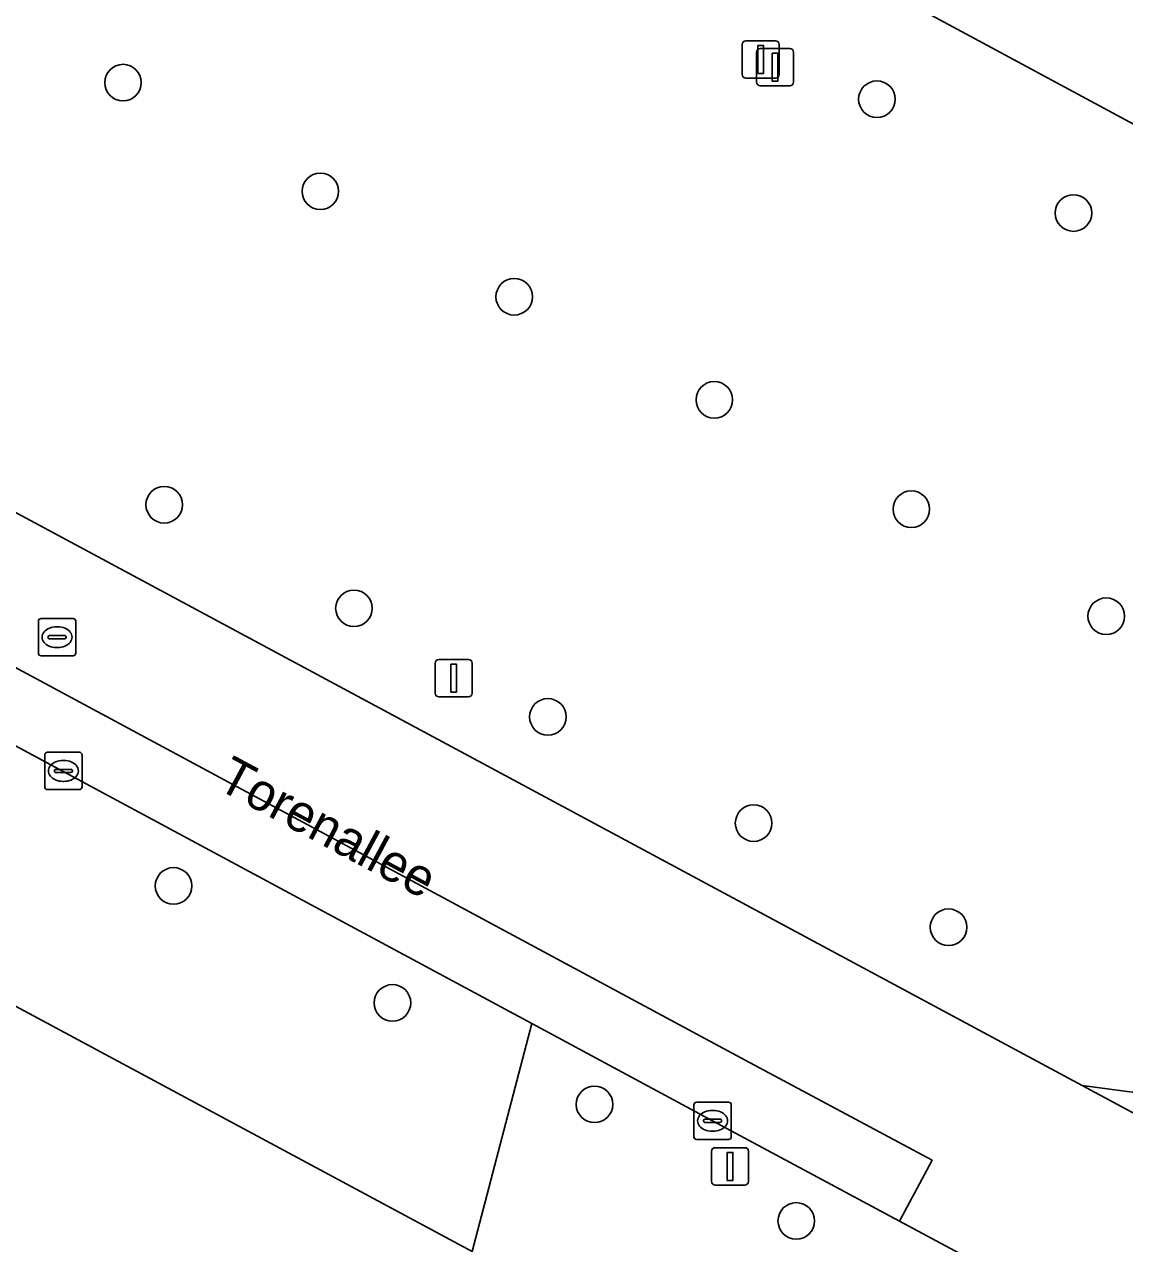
# Model space of a CAD drawing. Extents: x 159489 to 160304, y 383825 to 384531.
# Drawn here: x 159827.25 to 159856.68, y 384140.34 to 384172.94 of the extents above; entities that cross this region are included whole.
import ezdxf

# ---------------------------------------------------------------- set-up
doc = ezdxf.new("R2010")
doc.units = 0
for name, color, linetype in [('IMGEO_Boom', 7, 'Continuous'), ('IMGEO_Groenvoorziening', 7, 'Continuous'), ('IMGEO_Kolk', 7, 'Continuous'), ('IMGEO_Lichtmast', 7, 'Continuous'), ('IMGEO_Openbare_ruimte_label', 7, 'Continuous'), ('IMGEO_Pand', 7, 'Continuous'), ('IMGEO_Parkeervlak_gesloten', 7, 'Continuous'), ('IMGEO_Rijbaan_lokaal_gesloten', 7, 'Continuous'), ('IMGEO_Rioolput', 7, 'Continuous'), ('IMGEO_Voetgangersgebied_gesloten', 7, 'Continuous'), ('IMGEO_Voetpad_open', 7, 'Continuous')]:
    doc.layers.add(name, color=color, linetype=linetype)

msp = doc.modelspace()

# ---------------------------------------------------------------- linework, layer by layer
at = {"layer": 'IMGEO_Boom'}
for centre in [(159829.887, 384171.386), (159850.05, 384170.943), (159835.164, 384168.48), (159855.308, 384167.898), (159840.349, 384165.658), (159845.701, 384162.903), (159830.989, 384160.097), (159850.971, 384159.979), (159836.063, 384157.328), (159856.184, 384157.117), (159841.25, 384154.425), (159846.752, 384151.583), (159831.238, 384149.905), (159851.966, 384148.8), (159837.094, 384146.777), (159842.497, 384144.063), (159847.893, 384140.946)]:
    msp.add_circle(centre, 0.489, dxfattribs=at)
at = {"layer": 'IMGEO_Groenvoorziening'}
for points in [[(159769.966, 384216.295), (159764.813, 384206.538), (159759.321, 384196.257), (159855.536, 384144.567), (159864.468, 384143.379), (159873.563, 384160.232)], [(159873.122, 384161.552), (159828.032, 384185.836)], [(159864.468, 384143.379), (159855.536, 384144.567), (159861.705, 384141.252), (159862.337, 384140.91)]]:
    msp.add_lwpolyline(points, dxfattribs=at)
at = {"layer": 'IMGEO_Kolk'}
for p, q in [((159827.792, 384152.553), (159827.792, 384153.405)), ((159827.867, 384153.479), (159828.719, 384153.479)), ((159828.793, 384153.405), (159828.793, 384152.553)), ((159828.051, 384152.973), (159828.051, 384152.985)), ((159828.094, 384153.022), (159828.492, 384153.022)), ((159828.28, 384153.259), (159828.305, 384153.259)), ((159828.535, 384152.985), (159828.535, 384152.973)), ((159828.489, 384152.936), (159828.091, 384152.936)), ((159828.303, 384152.699), (159828.278, 384152.699)), ((159828.719, 384152.479), (159827.867, 384152.479)), ((159845.155, 384143.196), (159845.155, 384144.048)), ((159845.23, 384144.122), (159846.082, 384144.122)), ((159845.643, 384143.902), (159845.668, 384143.902)), ((159846.156, 384144.048), (159846.156, 384143.196)), ((159845.414, 384143.616), (159845.414, 384143.628)), ((159845.852, 384143.579), (159845.454, 384143.579)), ((159845.457, 384143.665), (159845.855, 384143.665)), ((159845.898, 384143.628), (159845.898, 384143.616)), ((159845.666, 384143.342), (159845.641, 384143.342)), ((159846.082, 384143.122), (159845.23, 384143.122))]:
    msp.add_line(p, q, dxfattribs=at)
for points in [[(159827.792, 384152.553), (159827.792, 384153.405)], [(159827.867, 384153.479), (159828.719, 384153.479)], [(159828.793, 384153.405), (159828.793, 384152.553)], [(159828.719, 384152.479), (159827.867, 384152.479)], [(159845.155, 384143.196), (159845.155, 384144.048)], [(159845.23, 384144.122), (159846.082, 384144.122)], [(159846.156, 384144.048), (159846.156, 384143.196)], [(159846.082, 384143.122), (159845.23, 384143.122)]]:
    msp.add_lwpolyline(points, dxfattribs=at)
for centre, radius, start, end in [((159827.869, 384153.403), 0.0765, 91.552, 178.448), ((159827.869, 384153.403), 0.0765, 91.552, 178.448), ((159828.717, 384153.403), 0.0765, 1.552, 88.448), ((159828.717, 384153.403), 0.0765, 1.552, 88.448), ((159828.091, 384152.982), 0.0403, 85.8775, 175.7526), ((159828.088, 384152.972), 0.0366, 178.938, 274.7102), ((159828.492, 384152.979), 0.043, 264.8664, 352.4533), ((159828.496, 384152.984), 0.0386, 1.7309, 96.639), ((159827.869, 384152.555), 0.0765, 181.552, 268.448), ((159827.869, 384152.555), 0.0765, 181.552, 268.448), ((159828.717, 384152.555), 0.0765, 271.552, 358.448), ((159828.717, 384152.555), 0.0765, 271.552, 358.448), ((159845.232, 384144.046), 0.0765, 91.552, 178.448), ((159845.232, 384144.046), 0.0765, 91.552, 178.448), ((159846.08, 384144.046), 0.0765, 1.552, 88.448), ((159846.08, 384144.046), 0.0765, 1.552, 88.448), ((159845.454, 384143.625), 0.0403, 85.8775, 175.7526), ((159845.451, 384143.615), 0.0366, 178.938, 274.7102), ((159845.855, 384143.622), 0.043, 264.8664, 352.4533), ((159845.859, 384143.627), 0.0386, 1.7309, 96.639), ((159845.232, 384143.198), 0.0765, 181.552, 268.448), ((159845.232, 384143.198), 0.0765, 181.552, 268.448), ((159846.08, 384143.198), 0.0765, 271.552, 358.448), ((159846.08, 384143.198), 0.0765, 271.552, 358.448)]:
    msp.add_arc(centre, radius, start, end, dxfattribs=at)
for centre, major_axis, ratio, start_param, end_param in [((159828.279, 384152.979), (-0.387, 0.002), 0.722429, 4.712389, 7.853982), ((159828.304, 384152.979), (-0.39, 0.002), 0.717154, 1.570796, 4.712389), ((159845.642, 384143.622), (-0.387, 0.002), 0.722429, 4.712389, 7.853982), ((159845.667, 384143.622), (-0.39, 0.002), 0.717154, 1.570796, 4.712389)]:
    msp.add_ellipse(centre, major_axis=major_axis, ratio=ratio, start_param=start_param, end_param=end_param, dxfattribs=at)
at = {"layer": 'IMGEO_Lichtmast'}
for p, q in [((159846.448, 384171.605), (159846.448, 384172.405)), ((159846.448, 384172.405), (159846.448, 384171.605)), ((159846.548, 384172.505), (159847.338, 384172.505)), ((159847.338, 384172.505), (159846.548, 384172.505)), ((159846.932, 384172.301), (159847.722, 384172.301)), ((159847.722, 384172.301), (159846.932, 384172.301)), ((159847.438, 384172.405), (159847.438, 384171.605)), ((159847.438, 384171.605), (159847.438, 384172.405)), ((159846.832, 384171.401), (159846.832, 384172.201)), ((159846.832, 384172.201), (159846.832, 384171.401)), ((159847.822, 384172.201), (159847.822, 384171.401)), ((159847.822, 384171.401), (159847.822, 384172.201)), ((159847.338, 384171.505), (159846.548, 384171.505)), ((159846.548, 384171.505), (159847.338, 384171.505)), ((159847.722, 384171.301), (159846.932, 384171.301)), ((159846.932, 384171.301), (159847.722, 384171.301)), ((159838.336, 384155.962), (159839.126, 384155.962)), ((159839.126, 384155.962), (159838.336, 384155.962)), ((159838.236, 384155.062), (159838.236, 384155.862)), ((159838.236, 384155.862), (159838.236, 384155.062)), ((159839.226, 384155.862), (159839.226, 384155.062)), ((159839.226, 384155.062), (159839.226, 384155.862)), ((159839.126, 384154.962), (159838.336, 384154.962)), ((159838.336, 384154.962), (159839.126, 384154.962)), ((159845.727, 384142.904), (159846.517, 384142.904)), ((159846.517, 384142.904), (159845.727, 384142.904)), ((159845.627, 384142.004), (159845.627, 384142.804)), ((159845.627, 384142.804), (159845.627, 384142.004)), ((159846.617, 384142.804), (159846.617, 384142.004)), ((159846.617, 384142.004), (159846.617, 384142.804)), ((159846.517, 384141.904), (159845.727, 384141.904)), ((159845.727, 384141.904), (159846.517, 384141.904))]:
    msp.add_line(p, q, dxfattribs=at)
for points in [[(159846.868, 384172.38), (159847.018, 384172.38), (159847.018, 384171.63), (159846.868, 384171.63), (159846.868, 384172.38)], [(159847.252, 384172.176), (159847.402, 384172.176), (159847.402, 384171.426), (159847.252, 384171.426), (159847.252, 384172.176)], [(159838.656, 384155.837), (159838.806, 384155.837), (159838.806, 384155.087), (159838.656, 384155.087), (159838.656, 384155.837)], [(159846.047, 384142.779), (159846.197, 384142.779), (159846.197, 384142.029), (159846.047, 384142.029), (159846.047, 384142.779)]]:
    msp.add_lwpolyline(points, dxfattribs=at)
for centre, start, end in [((159846.548, 384172.405), 90, 180), ((159846.548, 384172.405), 90, 180), ((159846.932, 384172.201), 90, 180), ((159846.932, 384172.201), 90, 180), ((159847.338, 384172.405), 0, 90), ((159847.338, 384172.405), 360, 90), ((159847.722, 384172.201), 0, 90), ((159847.722, 384172.201), 360, 90), ((159846.548, 384171.605), 180, 270), ((159846.548, 384171.605), 180, 270), ((159847.338, 384171.605), 270, 0), ((159847.338, 384171.605), 270, 0), ((159846.932, 384171.401), 180, 270), ((159846.932, 384171.401), 180, 270), ((159847.722, 384171.401), 270, 0), ((159847.722, 384171.401), 270, 0), ((159838.336, 384155.862), 90, 180), ((159838.336, 384155.862), 90, 180), ((159839.126, 384155.862), 0, 90), ((159839.126, 384155.862), 360, 90), ((159838.336, 384155.062), 180, 270), ((159838.336, 384155.062), 180, 270), ((159839.126, 384155.062), 270, 0), ((159839.126, 384155.062), 270, 0), ((159845.727, 384142.804), 90, 180), ((159845.727, 384142.804), 90, 180), ((159846.517, 384142.804), 0, 90), ((159846.517, 384142.804), 360, 90), ((159845.727, 384142.004), 180, 270), ((159845.727, 384142.004), 180, 270), ((159846.517, 384142.004), 270, 0), ((159846.517, 384142.004), 270, 0)]:
    msp.add_arc(centre, 0.1, start, end, dxfattribs=at)
at = {"layer": 'IMGEO_Pand'}
msp.add_lwpolyline([(159836.006, 384134.084), (159837.566, 384133.683), (159839.222, 384140.129), (159819.699, 384150.609), (159819.305, 384150.823), (159814.929, 384153.207), (159799.236, 384161.615), (159795.062, 384163.855), (159786.151, 384147.266), (159783.227, 384141.884), (159798.285, 384133.608), (159806.143, 384126.329), (159807.826, 384124.77), (159812.12, 384120.793), (159813.7, 384120.358), (159816.6, 384119.612), (159818.956, 384127.743), (159834.974, 384123.654), (159835.035, 384123.895), (159836.385, 384129.134), (159834.836, 384129.507)], close=True, dxfattribs=at)
at = {"layer": 'IMGEO_Parkeervlak_gesloten'}
msp.add_lwpolyline([(159803.09, 384168.608), (159802.216, 384166.981), (159840.824, 384146.221), (159845.656, 384143.622), (159850.655, 384140.94), (159851.528, 384142.567), (159846.53, 384145.249)], close=True, dxfattribs=at)
at = {"layer": 'IMGEO_Rijbaan_lokaal_gesloten'}
for points in [[(159857.656, 384131.382), (159862.941, 384140.583), (159862.337, 384140.91), (159861.705, 384141.252), (159855.536, 384144.567), (159759.321, 384196.257)], [(159797.906, 384169.299), (159802.216, 384166.981), (159803.09, 384168.608), (159846.53, 384145.249), (159851.528, 384142.567), (159850.655, 384140.94), (159855.579, 384138.299)]]:
    msp.add_lwpolyline(points, dxfattribs=at)
at = {"layer": 'IMGEO_Rioolput'}
for p, q in [((159827.623, 384156.13), (159827.623, 384156.982)), ((159827.698, 384157.056), (159828.55, 384157.056)), ((159828.624, 384156.982), (159828.624, 384156.13)), ((159827.882, 384156.55), (159827.882, 384156.562)), ((159827.925, 384156.599), (159828.323, 384156.599)), ((159828.111, 384156.836), (159828.136, 384156.836)), ((159828.366, 384156.562), (159828.366, 384156.55)), ((159828.32, 384156.513), (159827.922, 384156.513)), ((159828.134, 384156.276), (159828.109, 384156.276)), ((159828.55, 384156.056), (159827.698, 384156.056))]:
    msp.add_line(p, q, dxfattribs=at)
for points in [[(159827.623, 384156.13), (159827.623, 384156.982)], [(159827.698, 384157.056), (159828.55, 384157.056)], [(159828.624, 384156.982), (159828.624, 384156.13)], [(159828.55, 384156.056), (159827.698, 384156.056)]]:
    msp.add_lwpolyline(points, dxfattribs=at)
for centre, radius, start, end in [((159827.7, 384156.98), 0.0765, 91.552, 178.448), ((159827.7, 384156.98), 0.0765, 91.552, 178.448), ((159828.548, 384156.98), 0.0765, 1.552, 88.448), ((159828.548, 384156.98), 0.0765, 1.552, 88.448), ((159827.922, 384156.559), 0.0403, 85.8775, 175.7526), ((159828.327, 384156.561), 0.0386, 1.7309, 96.639), ((159827.919, 384156.549), 0.0366, 178.938, 274.7102), ((159828.323, 384156.556), 0.043, 264.8664, 352.4533), ((159827.7, 384156.132), 0.0765, 181.552, 268.448), ((159827.7, 384156.132), 0.0765, 181.552, 268.448), ((159828.548, 384156.132), 0.0765, 271.552, 358.448), ((159828.548, 384156.132), 0.0765, 271.552, 358.448)]:
    msp.add_arc(centre, radius, start, end, dxfattribs=at)
for centre, major_axis, ratio, start_param, end_param in [((159828.11, 384156.556), (-0.387, 0.002), 0.722429, 4.712389, 7.853982), ((159828.135, 384156.556), (-0.39, 0.002), 0.717154, 1.570796, 4.712389)]:
    msp.add_ellipse(centre, major_axis=major_axis, ratio=ratio, start_param=start_param, end_param=end_param, dxfattribs=at)
at = {"layer": 'IMGEO_Voetgangersgebied_gesloten'}
msp.add_lwpolyline([(159828.032, 384185.836), (159873.122, 384161.552)], dxfattribs=at)
at = {"layer": 'IMGEO_Voetpad_open'}
for points in [[(159791.589, 384166.785), (159791.147, 384165.96), (159794.091, 384164.365), (159795.062, 384163.855), (159799.236, 384161.615), (159814.929, 384153.207), (159819.305, 384150.823), (159819.699, 384150.609), (159839.222, 384140.129), (159840.824, 384146.221), (159802.216, 384166.981)], [(159855.579, 384138.299), (159850.655, 384140.94), (159845.656, 384143.622), (159840.824, 384146.221), (159839.222, 384140.129), (159837.566, 384133.683), (159836.006, 384134.084), (159834.836, 384129.507), (159836.385, 384129.134), (159835.035, 384123.895), (159834.974, 384123.654), (159832.16, 384112.593), (159830.962, 384107.902), (159829.539, 384102.326), (159829.123, 384101.594), (159828.64, 384101.158), (159829.252, 384099.702)]]:
    msp.add_lwpolyline(points, dxfattribs=at)

# ---------------------------------------------------------------- texts
at = {"layer": 'IMGEO_Openbare_ruimte_label'}
msp.add_text('Torenallee', height=1, rotation=331.7691, dxfattribs=at).set_placement((159832.351, 384152.53))

doc.saveas('drawing.dxf')
